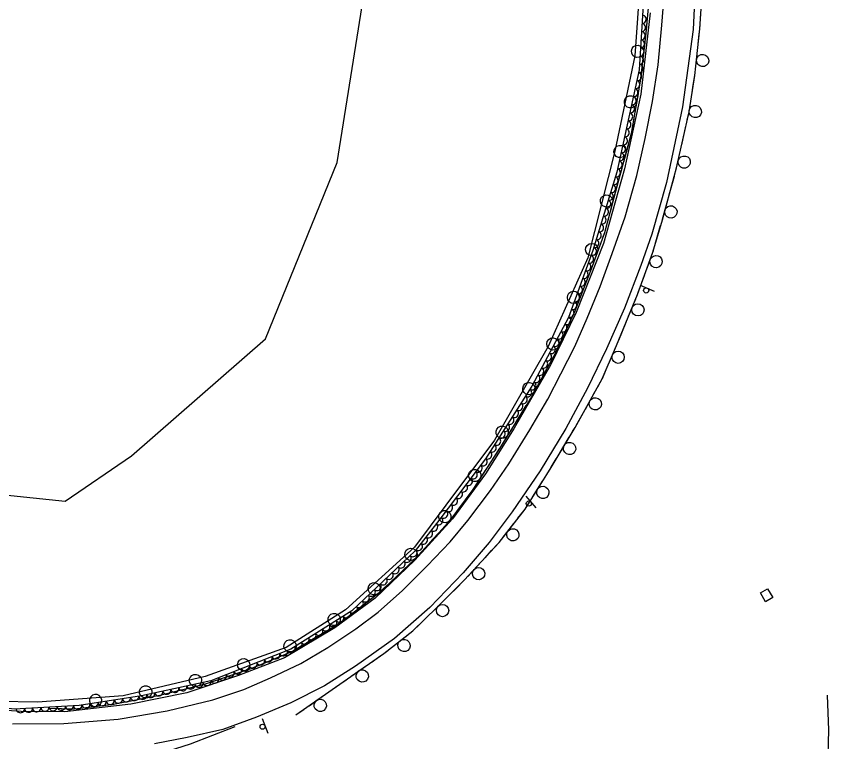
# Model space of a CAD drawing. Extents: x 1746719 to 1766531, y 631721 to 662391.
# Drawn here: x 1764061.3 to 1764456.9, y 632668.6 to 633022 of the extents above; entities that cross this region are included whole.
import ezdxf

# ---------------------------------------------------------------- set-up
doc = ezdxf.new("R2010")
doc.units = 0
for name, color, linetype in [('SURVEY - AERIAL SURVEY - Photo Control - Points - Elevations', 7, 'Continuous'), ('SURVEY - AERIAL SURVEY - Photo Control - Points - Locators', 7, 'Continuous'), ('SURVEY - AERIAL SURVEY - Photo Control - Points - Numbers', 7, 'Continuous'), ('SURVEY - AERIAL SURVEY - Photo Control with Text', 7, 'Continuous'), ('SURVEY - CENTERLINE - Preliminary Curve Text', 7, 'Continuous'), ('SURVEY - CONTROL - Grid', 7, 'Continuous')]:
    doc.layers.add(name, color=color, linetype=linetype)

msp = doc.modelspace()

# ---------------------------------------------------------------- linework, layer by layer
at = {"layer": 'SURVEY - AERIAL SURVEY - Photo Control - Points - Elevations'}
for points in [[(1764392.25, 633042.88), (1764390.96, 633015.6), (1764385.73, 632977.97), (1764377.9, 632941), (1764370.73, 632915.79), (1764365.43, 632900.67), (1764357.54, 632879.85), (1764348.67, 632859.99), (1764339.54, 632840.9), (1764328.85, 632821.2), (1764316.35, 632800.59), (1764302.76, 632780.62), (1764291.56, 632765.6), (1764278.9, 632750.89), (1764262.73, 632734.04), (1764245.52, 632718.83), (1764226.56, 632705.36), (1764211.46, 632695.75), (1764194.99, 632687.59), (1764178.26, 632680.6), (1764161.94, 632674.62), (1764144.49, 632670.6), (1764128.64, 632667.51)], [(1764059.46, 632677.25), (1764084.5, 632677.44), (1764110.89, 632679.55), (1764134.75, 632683.64), (1764157.12, 632688.99), (1764172.18, 632694.1), (1764185.18, 632699.65), (1764199.83, 632706.69), (1764213.11, 632714.42), (1764226.6, 632723.62), (1764237.57, 632731.76), (1764249.37, 632742.22), (1764261.47, 632754.32), (1764272.57, 632765.96), (1764281.14, 632776.33), (1764292.21, 632791.04), (1764301.12, 632803.9), (1764311.41, 632820.49), (1764320.16, 632835.52), (1764326.56, 632847.77), (1764333.36, 632861.14), (1764339.28, 632874.95), (1764345.67, 632890.33), (1764351.51, 632906.45), (1764357.74, 632924.36), (1764363.43, 632944.46), (1764367.49, 632962.47), (1764371.13, 632980.42), (1764373.85, 632998.39), (1764375.62, 633017.64), (1764377.11, 633036.06)], [(1764369.93, 633023.67), (1764365.45, 632984.07), (1764357.49, 632947.73), (1764347.22, 632911.24), (1764333.98, 632877.66), (1764321.39, 632852.08), (1764303.8, 632821.31), (1764289.84, 632799.04), (1764273.77, 632777.15), (1764255.38, 632757.11), (1764236.07, 632738.52), (1764216.44, 632724.14), (1764191.91, 632709.48), (1764169.59, 632700.93), (1764144.42, 632692.41), (1764117.05, 632686.95), (1764084.97, 632683.2), (1764063.75, 632683.24)], [(1764063.75, 632683.24), (1764035.71, 632685.21), (1763953.02, 632707.07), (1763878.34, 632733.59), (1763793.16, 632759.5), (1763737.82, 632773.11), (1763736.47, 632777.03)], [(1764434.77, 632608.44), (1764443.04, 632617.09), (1764452.86, 632626.42), (1764456, 632637.85), (1764456.93, 632674.21), (1764456.28, 632691.21)], [(1764167.74, 632675.86), (1764145.98, 632667.33), (1764125.07, 632660.82), (1764108.27, 632657.23), (1764108.72, 632655.19), (1764124.4, 632650.94), (1764177.25, 632636.54), (1764247.35, 632623.92), (1764286.05, 632618.44), (1764330.4, 632614.65), (1764380.6, 632611.95), (1764423.57, 632611.6), (1764440.22, 632615.96)]]:
    msp.add_lwpolyline(points, dxfattribs=at)
at = {"layer": 'SURVEY - AERIAL SURVEY - Photo Control - Points - Locators'}
for points in [[(1764366.58, 633060.3), (1764362.57, 633002.69), (1764352.7, 632956.28), (1764339.59, 632904.31), (1764320.28, 632861.06), (1764294.13, 632815.52), (1764270.55, 632783.8), (1764255.25, 632763.44), (1764221.58, 632732.88), (1764192.71, 632714.51), (1764153.3, 632700.38), (1764113.37, 632691.02), (1764071.73, 632687.89), (1764033.61, 632688.46), (1763976.51, 632704.03), (1763930.95, 632718), (1763846.4, 632747.85), (1763815.14, 632756.83), (1763811.37, 632765.99), (1763811.33, 632782.36), (1763810.48, 632802.36), (1763801.84, 632828.56), (1763794.12, 632860.14), (1763792.73, 632869.84)], [(1763792.73, 632869.84), (1763795.18, 632877.22), (1763824.57, 632868.91), (1763879.93, 632848.81), (1763979.85, 632812.72), (1764043.04, 632790.19), (1764085.09, 632785.86), (1764117.51, 632807.9), (1764182.64, 632864.83), (1764217.52, 632950.86), (1764233.96, 633053.68)]]:
    msp.add_lwpolyline(points, dxfattribs=at)
at = {"layer": 'SURVEY - AERIAL SURVEY - Photo Control - Points - Numbers'}
for points in [[(1764197.43, 632681.62), (1764218.95, 632696.69), (1764240.34, 632711.58), (1764254.35, 632722.56), (1764266.12, 632733.98), (1764279.42, 632747.22), (1764296.43, 632765.73), (1764309.06, 632781.88), (1764321.25, 632801.45), (1764333.44, 632821.74), (1764346.63, 632845.38), (1764353.59, 632861.69), (1764363.86, 632886.44), (1764371.33, 632907.11), (1764375.94, 632922.92), (1764382.88, 632948.26), (1764388.89, 632975.45), (1764391.67, 632993.2), (1764394.21, 633015.97), (1764395.72, 633040.41)], [(1764370, 633036.65), (1764367.74, 633012.27), (1764365.16, 632990.34), (1764360.77, 632964.87), (1764354.25, 632940.88), (1764347.69, 632916.5), (1764341.21, 632898.82), (1764333.23, 632878.31), (1764323.94, 632858.01), (1764311.97, 632836.3), (1764296.58, 632811.51), (1764283.72, 632791.45), (1764271.92, 632775.79), (1764255.55, 632757.68), (1764237.88, 632741), (1764218.7, 632726.2), (1764196.09, 632712.68), (1764175.48, 632704.1), (1764152.79, 632696.39), (1764131.25, 632691.12), (1764107.66, 632686.54), (1764089.66, 632684.46), (1764077.14, 632684.75)], [(1764394.53, 633021.15), (1764395.1, 633030.33)], [(1764368.6, 633021.61), (1764368.17, 633016.93)], [(1764368.17, 633016.93), (1764367.74, 633012.27), (1764367.74, 633012.25)], [(1764393.91, 633013.28), (1764394.21, 633015.97), (1764394.33, 633017.95)], [(1764393.39, 633008.6), (1764393.91, 633013.28)], [(1764367.36, 633009.07), (1764366.29, 632999.94)], [(1764392.01, 632996.28), (1764393.03, 633005.42)], [(1764365.92, 632996.76), (1764365.37, 632992.09)], [(1764365.37, 632992.09), (1764365.16, 632990.34), (1764364.67, 632987.45)], [(1764390.93, 632988.46), (1764391.65, 632993.1)], [(1764390.2, 632983.81), (1764390.93, 632988.46)], [(1764364.12, 632984.29), (1764362.56, 632975.22)], [(1764388.04, 632971.61), (1764388.89, 632975.45), (1764389.7, 632980.65)], [(1764362.01, 632972.07), (1764361.22, 632967.44)], [(1764361.22, 632967.44), (1764360.77, 632964.87), (1764360.22, 632962.85)], [(1764386.33, 632963.9), (1764387.35, 632968.48)], [(1764385.32, 632959.31), (1764386.33, 632963.9)], [(1764359.38, 632959.76), (1764356.97, 632950.89)], [(1764382.59, 632947.21), (1764382.88, 632948.26), (1764384.63, 632956.18)], [(1764356.13, 632947.8), (1764354.89, 632943.26)], [(1764354.89, 632943.26), (1764354.25, 632940.88), (1764353.67, 632938.73)], [(1764380.51, 632939.59), (1764381.75, 632944.12)], [(1764379.26, 632935.06), (1764380.51, 632939.59)], [(1764352.84, 632935.64), (1764350.45, 632926.75)], [(1764375.99, 632923.1), (1764378.42, 632931.97)], [(1764349.62, 632923.66), (1764348.4, 632919.12)], [(1764373.78, 632915.51), (1764375.09, 632920.03)], [(1764348.4, 632919.12), (1764347.69, 632916.5), (1764347.01, 632914.64)], [(1764372.46, 632911), (1764373.78, 632915.51)], [(1764345.91, 632911.63), (1764342.74, 632903)], [(1764368.49, 632899.26), (1764371.33, 632907.11), (1764371.57, 632907.93)], [(1764341.64, 632899.99), (1764341.21, 632898.82), (1764339.96, 632895.6)], [(1764339.96, 632895.6), (1764338.25, 632891.22)], [(1764365.81, 632891.83), (1764367.4, 632896.25)], [(1764364.21, 632887.41), (1764365.81, 632891.83)], [(1764337.09, 632888.24), (1764333.76, 632879.66)], [(1764359.5, 632875.94), (1764363.03, 632884.44)], [(1764332.51, 632876.72), (1764330.55, 632872.45)], [(1764330.55, 632872.45), (1764328.59, 632868.17)], [(1764356.48, 632868.64), (1764358.28, 632872.98)], [(1764354.68, 632864.3), (1764356.48, 632868.64)], [(1764327.26, 632865.26), (1764323.94, 632858.01), (1764323.35, 632856.94)], [(1764349.83, 632852.89), (1764353.45, 632861.35)], [(1764321.81, 632854.14), (1764319.54, 632850.02)], [(1764319.54, 632850.02), (1764317.27, 632845.91)], [(1764346.73, 632845.62), (1764348.58, 632849.94)], [(1764344.47, 632841.5), (1764346.63, 632845.38), (1764346.73, 632845.62)], [(1764315.72, 632843.11), (1764311.97, 632836.3), (1764311.21, 632835.09)], [(1764338.42, 632830.68), (1764342.91, 632838.71)], [(1764309.52, 632832.37), (1764307.05, 632828.38)], [(1764307.05, 632828.38), (1764304.57, 632824.38)], [(1764334.57, 632823.78), (1764336.86, 632827.88)], [(1764302.88, 632821.66), (1764298.03, 632813.85)], [(1764332.22, 632819.71), (1764333.44, 632821.74), (1764334.57, 632823.78)], [(1764325.83, 632809.08), (1764330.57, 632816.97)], [(1764296.34, 632811.13), (1764293.8, 632807.17)], [(1764293.8, 632807.17), (1764291.26, 632803.22)], [(1764321.76, 632802.31), (1764324.18, 632806.34)], [(1764319.29, 632798.31), (1764321.25, 632801.45), (1764321.76, 632802.31)], [(1764289.53, 632800.52), (1764284.57, 632792.78)], [(1764312.74, 632787.79), (1764317.6, 632795.6)], [(1764282.74, 632790.16), (1764279.91, 632786.4)], [(1764279.91, 632786.4), (1764277.08, 632782.65)], [(1764308.48, 632781.14), (1764309.06, 632781.88), (1764311.04, 632785.07)], [(1764305.58, 632777.44), (1764308.48, 632781.14)], [(1764275.16, 632780.09), (1764271.92, 632775.79), (1764269.36, 632772.96)], [(1764297.95, 632767.67), (1764303.61, 632774.92)], [(1764267.22, 632770.58), (1764264.07, 632767.1)], [(1764264.07, 632767.1), (1764260.92, 632763.61)], [(1764292.75, 632761.72), (1764295.93, 632765.18)], [(1764258.77, 632761.24), (1764255.55, 632757.68), (1764252.35, 632754.66)], [(1764289.57, 632758.26), (1764292.75, 632761.72)], [(1764281.18, 632749.13), (1764287.4, 632755.91)], [(1764246.6, 632749.23), (1764243.19, 632746.01)], [(1764250.02, 632752.46), (1764246.6, 632749.23)], [(1764275.66, 632743.48), (1764278.99, 632746.8)], [(1764240.86, 632743.81), (1764237.88, 632741), (1764233.84, 632737.88)], [(1764272.33, 632740.16), (1764275.66, 632743.48)], [(1764263.51, 632731.45), (1764266.12, 632733.98), (1764270.07, 632737.9)], [(1764231.3, 632735.93), (1764227.58, 632733.06)], [(1764227.58, 632733.06), (1764223.86, 632730.18)], [(1764221.33, 632728.23), (1764218.7, 632726.2), (1764213.66, 632723.18)], [(1764254.47, 632722.67), (1764257.84, 632725.94)], [(1764257.84, 632725.94), (1764261.22, 632729.22)], [(1764210.91, 632721.54), (1764206.88, 632719.13)], [(1764206.88, 632719.13), (1764202.84, 632716.72)], [(1764244.72, 632715.01), (1764251.96, 632720.69)], [(1764200.09, 632715.08), (1764196.09, 632712.68), (1764191.9, 632710.94)], [(1764188.95, 632709.71), (1764184.61, 632707.9)], [(1764234.56, 632707.56), (1764238.42, 632710.25)], [(1764238.42, 632710.25), (1764240.34, 632711.58), (1764242.2, 632713.04)], [(1764184.61, 632707.9), (1764180.27, 632706.1)], [(1764224.39, 632700.48), (1764231.94, 632705.73)], [(1764177.32, 632704.87), (1764175.48, 632704.1), (1764168.66, 632701.78)], [(1764161.18, 632699.24), (1764156.73, 632697.72)], [(1764165.62, 632700.75), (1764161.18, 632699.24)], [(1764217.91, 632695.96), (1764218.95, 632696.69), (1764221.76, 632698.65)], [(1764153.7, 632696.69), (1764152.79, 632696.39), (1764144.78, 632694.43)], [(1764214.06, 632693.26), (1764217.91, 632695.96)], [(1764129.42, 632690.76), (1764120.38, 632689.01)], [(1764137.11, 632692.55), (1764132.54, 632691.44)], [(1764141.67, 632693.67), (1764137.11, 632692.55)], [(1764203.9, 632686.15), (1764211.44, 632691.43)], [(1764104.84, 632686.21), (1764095.7, 632685.16)], [(1764112.63, 632687.51), (1764108.02, 632686.61)], [(1764117.24, 632688.4), (1764112.63, 632687.51)], [(1764079.94, 632684.69), (1764077.14, 632684.75)], [(1764087.84, 632684.5), (1764083.14, 632684.61)], [(1764092.52, 632684.79), (1764089.66, 632684.46), (1764087.84, 632684.5)], [(1764197.43, 632681.62), (1764201.28, 632684.31)]]:
    msp.add_lwpolyline(points, dxfattribs=at)
for centre, start, end in [((1764363.85, 633004.9), 106.5708, 106.5568), ((1764395.5, 633000.47), 286.8954, 286.8815), ((1764360.39, 632980.31), 103.4825, 103.4685), ((1764391.95, 632975.6), 284.3557, 284.3417), ((1764355.29, 632956.16), 98.0524, 98.0384), ((1764386.56, 632951), 280.8149, 280.8009), ((1764348.76, 632932.02), 98.222, 98.208), ((1764380.08, 632926.7), 277.9466, 277.9327), ((1764341.52, 632908.39), 93.123, 93.109), ((1764372.86, 632902.53), 273.4072, 273.3932), ((1764332.65, 632885.08), 92.0289, 92.0149), ((1764364.02, 632879), 270.7371, 270.7232), ((1764322.64, 632862.37), 88.6733, 88.6593), ((1764354.38, 632855.9), 270.1535, 270.1395), ((1764310.89, 632840.57), 84.3802, 84.3663), ((1764343.26, 632833.19), 264.101, 264.087), ((1764297.93, 632819.37), 81.4471, 81.4331), ((1764330.75, 632811.44), 262.2749, 262.2609), ((1764284.55, 632798.31), 80.5944, 80.5804), ((1764317.69, 632790.07), 261.3451, 261.3311), ((1764270.02, 632778.26), 76.2829, 76.2689), ((1764303.11, 632769.41), 255.2594, 255.2455), ((1764253.49, 632759.87), 71.1707, 71.1567), ((1764286.47, 632750.46), 250.6819, 250.6679), ((1764235.68, 632743.1), 60.9318, 60.9178), ((1764268.89, 632732.5), 248.1498, 248.1358), ((1764216.1, 632728.14), 54.1364, 54.1224), ((1764194.65, 632715.31), 54.1364, 54.1224), ((1764250.16, 632715.46), 241.3245, 241.3105), ((1764172.09, 632706.11), 42.0459, 42.032), ((1764229.84, 632700.62), 238.1197, 238.1057), ((1764148.58, 632698.44), 37.0077, 36.9937), ((1764124.37, 632692.84), 34.2516, 34.2376), ((1764099.97, 632688.67), 29.8689, 29.8549), ((1764209.35, 632686.31), 238.2807, 238.2667)]:
    msp.add_arc(centre, 3, start, end, dxfattribs=at)
at = {"layer": 'SURVEY - AERIAL SURVEY - Photo Control with Text'}
msp.add_lwpolyline([(1764366.87, 633032.96), (1764364.59, 632995.93), (1764353.7, 632946.08), (1764342.07, 632907.9), (1764330.25, 632875.29), (1764312.44, 632841.8), (1764289.8, 632806.44), (1764267.16, 632776.32), (1764255.57, 632761.61), (1764224.75, 632732.42), (1764194.99, 632713.69), (1764156.01, 632698.19), (1764122.33, 632691.01), (1764091.92, 632686.29), (1764060.26, 632684.42), (1764033.51, 632687.77), (1763995.57, 632696.5), (1763950.78, 632709.23)], dxfattribs=at)
for centre, major_axis in [((1764366.11, 633020.53), (-0.12, -2)), ((1764365.86, 633016.54), (-0.12, -2)), ((1764365.62, 633012.55), (-0.12, -2)), ((1764365.37, 633008.56), (-0.12, -2)), ((1764365.13, 633004.56), (-0.12, -2)), ((1764364.88, 633000.57), (-0.12, -2)), ((1764364.64, 632996.58), (-0.12, -2)), ((1764363.88, 632992.66), (-0.43, -1.95)), ((1764363.03, 632988.75), (-0.43, -1.95)), ((1764362.17, 632984.84), (-0.43, -1.95)), ((1764361.32, 632980.93), (-0.43, -1.95)), ((1764360.47, 632977.03), (-0.43, -1.95)), ((1764359.61, 632973.12), (-0.43, -1.95)), ((1764358.76, 632969.21), (-0.43, -1.95)), ((1764357.9, 632965.3), (-0.43, -1.95)), ((1764357.05, 632961.39), (-0.43, -1.95)), ((1764356.2, 632957.49), (-0.43, -1.95)), ((1764355.34, 632953.58), (-0.43, -1.95)), ((1764354.49, 632949.67), (-0.43, -1.95)), ((1764353.61, 632945.77), (-0.58, -1.91)), ((1764352.44, 632941.94), (-0.58, -1.91)), ((1764351.28, 632938.12), (-0.58, -1.91)), ((1764350.11, 632934.29), (-0.58, -1.91)), ((1764348.94, 632930.46), (-0.58, -1.91)), ((1764347.78, 632926.64), (-0.58, -1.91)), ((1764346.61, 632922.81), (-0.58, -1.91)), ((1764345.45, 632918.99), (-0.58, -1.91)), ((1764344.28, 632915.16), (-0.58, -1.91)), ((1764343.11, 632911.33), (-0.58, -1.91)), ((1764341.93, 632907.51), (-0.68, -1.88)), ((1764340.56, 632903.75), (-0.68, -1.88)), ((1764339.2, 632899.99), (-0.68, -1.88)), ((1764337.84, 632896.23), (-0.68, -1.88)), ((1764336.47, 632892.47), (-0.68, -1.88)), ((1764335.11, 632888.71), (-0.68, -1.88)), ((1764333.75, 632884.95), (-0.68, -1.88)), ((1764332.38, 632881.19), (-0.68, -1.88)), ((1764331.02, 632877.43), (-0.68, -1.88)), ((1764327.56, 632870.24), (-0.94, -1.77)), ((1764329.44, 632873.77), (-0.94, -1.77)), ((1764325.68, 632866.7), (-0.94, -1.77)), ((1764323.8, 632863.17), (-0.94, -1.77)), ((1764321.92, 632859.64), (-0.94, -1.77)), ((1764320.05, 632856.11), (-0.94, -1.77)), ((1764318.17, 632852.58), (-0.94, -1.77)), ((1764316.29, 632849.04), (-0.94, -1.77)), ((1764314.41, 632845.51), (-0.94, -1.77)), ((1764310.39, 632838.6), (-1.08, -1.68)), ((1764312.54, 632841.98), (-0.94, -1.77)), ((1764308.24, 632835.23), (-1.08, -1.68)), ((1764306.08, 632831.87), (-1.08, -1.68)), ((1764303.92, 632828.5), (-1.08, -1.68)), ((1764301.77, 632825.13), (-1.08, -1.68)), ((1764299.61, 632821.76), (-1.08, -1.68)), ((1764295.3, 632815.02), (-1.08, -1.68)), ((1764297.45, 632818.39), (-1.08, -1.68)), ((1764293.14, 632811.65), (-1.08, -1.68)), ((1764290.99, 632808.28), (-1.08, -1.68)), ((1764288.72, 632804.99), (-1.2, -1.6)), ((1764286.31, 632801.8), (-1.2, -1.6)), ((1764281.51, 632795.4), (-1.2, -1.6)), ((1764283.91, 632798.6), (-1.2, -1.6)), ((1764279.1, 632792.2), (-1.2, -1.6)), ((1764276.7, 632789.01), (-1.2, -1.6)), ((1764274.29, 632785.81), (-1.2, -1.6)), ((1764269.49, 632779.42), (-1.2, -1.6)), ((1764271.89, 632782.61), (-1.2, -1.6)), ((1764267.08, 632776.22), (-1.24, -1.57)), ((1764264.61, 632773.08), (-1.24, -1.57)), ((1764262.13, 632769.94), (-1.24, -1.57)), ((1764257.18, 632763.65), (-1.24, -1.57)), ((1764259.66, 632766.79), (-1.24, -1.57)), ((1764254.56, 632760.65), (-1.45, -1.38)), ((1764251.65, 632757.9), (-1.45, -1.38)), ((1764245.84, 632752.39), (-1.45, -1.38)), ((1764248.75, 632755.14), (-1.45, -1.38)), ((1764242.94, 632749.64), (-1.45, -1.38)), ((1764237.13, 632744.14), (-1.45, -1.38)), ((1764240.03, 632746.89), (-1.45, -1.38)), ((1764234.23, 632741.39), (-1.45, -1.38)), ((1764231.32, 632738.64), (-1.45, -1.38)), ((1764225.51, 632733.14), (-1.45, -1.38)), ((1764228.42, 632735.89), (-1.45, -1.38)), ((1764218.87, 632728.72), (-1.69, -1.07)), ((1764222.25, 632730.85), (-1.69, -1.07)), ((1764212.1, 632724.45), (-1.69, -1.07)), ((1764215.48, 632726.59), (-1.69, -1.07)), ((1764208.71, 632722.32), (-1.69, -1.07)), ((1764201.94, 632718.06), (-1.69, -1.07)), ((1764205.33, 632720.19), (-1.69, -1.07)), ((1764195.17, 632713.8), (-1.69, -1.07)), ((1764198.56, 632715.93), (-1.69, -1.07)), ((1764184.04, 632709.33), (-1.86, -0.74)), ((1764187.76, 632710.81), (-1.86, -0.74)), ((1764191.47, 632712.29), (-1.86, -0.74)), ((1764176.6, 632706.38), (-1.86, -0.74)), ((1764180.32, 632707.85), (-1.86, -0.74)), ((1764165.45, 632701.94), (-1.86, -0.74)), ((1764169.17, 632703.42), (-1.86, -0.74)), ((1764172.89, 632704.9), (-1.86, -0.74)), ((1764154.21, 632697.81), (-1.96, -0.42)), ((1764158.02, 632698.99), (-1.86, -0.74)), ((1764161.74, 632700.47), (-1.86, -0.74)), ((1764134.65, 632693.63), (-1.96, -0.42)), ((1764138.56, 632694.47), (-1.96, -0.42)), ((1764142.48, 632695.3), (-1.96, -0.42)), ((1764146.39, 632696.14), (-1.96, -0.42)), ((1764150.3, 632696.97), (-1.96, -0.42)), ((1764115.02, 632689.87), (-1.98, -0.31)), ((1764118.97, 632690.49), (-1.98, -0.31)), ((1764122.92, 632691.13), (-1.96, -0.42)), ((1764126.83, 632691.97), (-1.96, -0.42)), ((1764130.74, 632692.8), (-1.96, -0.42)), ((1764087.3, 632686.02), (-2, -0.12)), ((1764091.29, 632686.25), (-2, -0.12)), ((1764095.25, 632686.81), (-1.98, -0.31)), ((1764099.21, 632687.42), (-1.98, -0.31)), ((1764103.16, 632688.03), (-1.98, -0.31)), ((1764107.11, 632688.65), (-1.98, -0.31)), ((1764111.06, 632689.26), (-1.98, -0.31)), ((1764063.34, 632684.6), (-2, -0.12)), ((1764067.34, 632684.84), (-2, -0.12)), ((1764071.33, 632685.07), (-2, -0.12)), ((1764075.32, 632685.31), (-2, -0.12)), ((1764079.32, 632685.54), (-2, -0.12)), ((1764083.31, 632685.78), (-2, -0.12))]:
    msp.add_ellipse(centre, major_axis=major_axis, ratio=0.940188, start_param=0, end_param=3.141593, dxfattribs=at)
at = {"layer": 'SURVEY - CENTERLINE - Preliminary Curve Text'}
msp.add_line((1764426.66, 632739.96), (1764426.66, 632739.96), dxfattribs=at)
msp.add_lwpolyline([(1764423.67, 632741.09), (1764427.11, 632743.13), (1764429.66, 632738.82), (1764426.21, 632736.79), (1764423.67, 632741.09)], dxfattribs=at)
at = {"layer": 'SURVEY - CONTROL - Grid'}
for p, q in [((1764365.1, 632891.08), (1764371.97, 632888.07)), ((1764309.39, 632788.3), (1764314.28, 632782.6)), ((1764181.09, 632679.84), (1764183.76, 632672.83))]:
    msp.add_line(p, q, dxfattribs=at)
for centre in [(1764368.06, 632888.44), (1764310.92, 632784.64), (1764181.29, 632675.88)]:
    msp.add_circle(centre, 1.25, dxfattribs=at)

doc.saveas('drawing.dxf')
